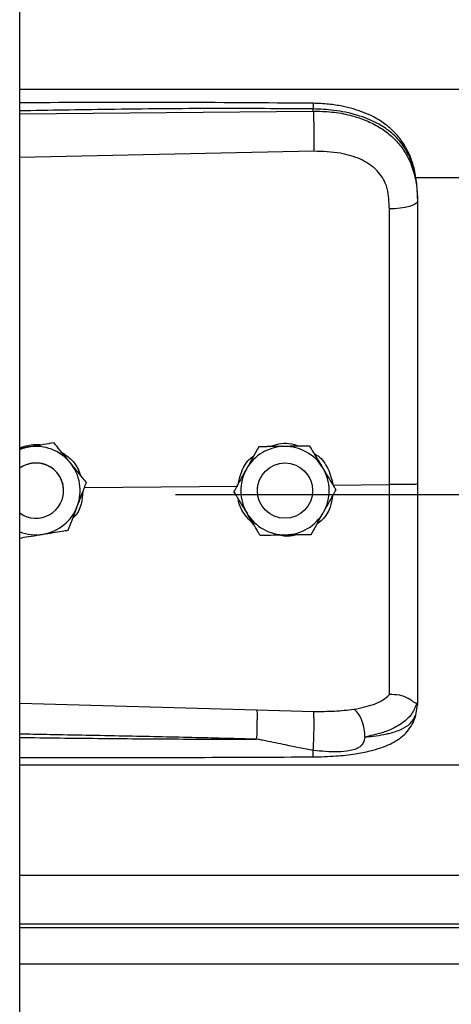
# Model space of a CAD drawing. Header units: inches. Extents: x 170 to 284, y 215 to 248.
# Tile 352 of 656: x 202.5003 to 202.5839, y 223.7688 to 223.9595. Entities that reach past the tile are written whole.
import ezdxf

# ---------------------------------------------------------------- set-up
doc = ezdxf.new("R2010")
doc.units = ezdxf.units.IN
doc.header["$LTSCALE"] = 0.25
doc.header["$MEASUREMENT"] = 0
doc.layers.add('RH FRONT OF HOOD', color=7, linetype='Continuous')

msp = doc.modelspace()

# ---------------------------------------------------------------- linework, layer by layer
at = {"layer": 'RH FRONT OF HOOD'}
for p, q in [((202.5003237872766, 220.1328032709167), (202.5003237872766, 224.3332527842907)), ((202.5003237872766, 223.9459768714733), (206.5326438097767, 223.9459768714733)), ((202.5003237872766, 223.9412285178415), (202.5571710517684, 223.9417652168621)), ((202.5571710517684, 223.9417652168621), (202.5571710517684, 223.9421765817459)), ((202.557267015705, 223.9339763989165), (202.5003237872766, 223.9327668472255)), ((202.5768719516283, 223.9289012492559), (206.4560926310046, 223.9289012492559)), ((202.5773665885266, 223.9248419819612), (202.5773665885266, 223.92435366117)), ((202.5020983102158, 223.8767005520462), (202.5003237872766, 223.8764116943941)), ((202.5069763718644, 223.8774966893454), (202.5060478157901, 223.8773455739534)), ((202.5069763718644, 223.8774950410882), (202.5069763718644, 223.8774966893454)), ((202.5466154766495, 223.8767369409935), (202.5466154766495, 223.8767385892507)), ((202.5564989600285, 223.8768852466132), (202.5564989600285, 223.8768868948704)), ((202.5553328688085, 223.8721658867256), (202.5562784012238, 223.8709958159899)), ((202.5562784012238, 223.8709958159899), (202.5564259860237, 223.8707321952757)), ((202.5128579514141, 223.8688579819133), (202.5425559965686, 223.8691422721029)), ((202.5132301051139, 223.8698402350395), (202.5132301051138, 223.8698418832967)), ((202.5463354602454, 223.868251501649), (202.5463733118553, 223.8688867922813)), ((202.5609953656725, 223.8693187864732), (202.5719089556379, 223.8694232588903)), ((202.5088241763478, 223.868250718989), (202.5088241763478, 223.8682515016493)), ((202.5304915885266, 223.8675087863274), (206.5024760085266, 223.8675087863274)), ((202.5418021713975, 223.8681034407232), (202.5418021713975, 223.8681050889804)), ((202.5463354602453, 223.8682515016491), (202.5463354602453, 223.8682507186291)), ((202.5570180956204, 223.8686869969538), (202.5570358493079, 223.8682515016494)), ((202.5570358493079, 223.8682507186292), (202.5570358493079, 223.8682515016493)), ((202.5615691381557, 223.8684000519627), (202.5615691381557, 223.8684017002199)), ((202.5003237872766, 223.8270951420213), (202.5462594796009, 223.8257633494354)), ((202.5773665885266, 223.8273005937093), (202.5773665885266, 223.8267717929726)), ((202.5462594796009, 223.8257633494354), (202.5572451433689, 223.8255012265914)), ((202.5770268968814, 223.8247866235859), (202.5773665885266, 223.8267717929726)), ((202.5003237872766, 223.815123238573), (206.5326438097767, 223.815123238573)), ((202.5003237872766, 223.7937442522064), (206.5326438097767, 223.7937442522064)), ((206.5326438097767, 223.7842589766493), (202.5003237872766, 223.7842589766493)), ((202.5003237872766, 223.7836196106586), (206.5326438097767, 223.7836196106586)), ((202.5003237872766, 223.7766014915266), (206.5326438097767, 223.7766014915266))]:
    msp.add_line(p, q, dxfattribs=at)
at = {"layer": 'RH FRONT OF HOOD', "flags": 128}
for points in [[(202.5773665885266, 223.92435366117), (202.577262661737, 223.9240579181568), (202.5769547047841, 223.9237730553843), (202.5764540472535, 223.9235095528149), (202.5757791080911, 223.9232771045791), (202.5749547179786, 223.9230842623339), (202.5740112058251, 223.9229381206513), (202.5729832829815, 223.9228440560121), (202.5719087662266, 223.9228055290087)], [(202.5003237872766, 223.8762110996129), (202.501007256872, 223.8764487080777), (202.5020983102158, 223.8767005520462)]]:
    msp.add_lwpolyline(points, dxfattribs=at)
at = {"layer": 'RH FRONT OF HOOD'}
msp.add_circle((202.5516856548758, 223.868250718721), 0.005350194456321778, dxfattribs=at)
for centre, radius, start, end in [((202.5034739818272, 223.8682515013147), 0.00856031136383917, 39.24773070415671, 99.24772960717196), ((202.5516856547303, 223.8682515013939), 0.008560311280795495, 90.85968127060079, 150.8596805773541), ((202.551685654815, 223.8682515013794), 0.00856031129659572, 30.8596826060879, 90.85968183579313), ((202.5034739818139, 223.8682515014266), 0.005350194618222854, 39.24773075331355, 126.0718980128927), ((202.5034739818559, 223.8682507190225), 0.005350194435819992, 300.0097421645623, 126.0718999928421), ((202.5034739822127, 223.8682515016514), 0.008560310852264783, 339.2477292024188, 39.24773059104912), ((202.5034739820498, 223.8682515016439), 0.005350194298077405, 5.903435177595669e-08, 39.24773054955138), ((202.5516856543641, 223.8682515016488), 0.008560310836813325, 150.8596808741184, 210.8596823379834), ((202.5516856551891, 223.8682515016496), 0.008560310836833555, 330.8596808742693, 30.85968233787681), ((202.5034739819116, 223.8682515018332), 0.008560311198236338, 279.2477290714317, 339.247728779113), ((202.5034739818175, 223.8682507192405), 0.005350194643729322, 233.9281021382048, 300.009741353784), ((202.5516856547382, 223.868251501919), 0.008560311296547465, 210.8596826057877, 270.8596818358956), ((202.5516856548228, 223.8682515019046), 0.008560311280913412, 270.8596812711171, 330.8596805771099), ((202.5034739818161, 223.8682515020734), 0.00856031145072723, 248.407675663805, 279.2477294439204)]:
    msp.add_arc(centre, radius, start, end, dxfattribs=at)
for points, knots in [([(202.5571524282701, 223.943268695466), (202.5479354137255, 223.9433366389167), (202.5298485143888, 223.9434699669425), (202.5109049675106, 223.9434126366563), (202.5011792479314, 223.9433598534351), (202.5003237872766, 223.943355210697)], [0, 0, 0, 0, 0.4865830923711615, 0.9548405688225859, 1, 1, 1, 1]), ([(202.5571522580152, 223.9432528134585), (202.5571534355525, 223.9432568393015), (202.5571574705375, 223.9432706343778), (202.5571626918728, 223.9431557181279), (202.5571693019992, 223.9428629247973), (202.5571703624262, 223.9424469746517), (202.5571710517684, 223.9421765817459)], [0, 0, 0, 0, 0.09787641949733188, 0.3353863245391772, 0.5679606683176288, 1, 1, 1, 1]), ([(202.5772801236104, 223.9268850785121), (202.5771611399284, 223.9279555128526), (202.5769457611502, 223.9298931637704), (202.576200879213, 223.9324117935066), (202.5753436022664, 223.9343215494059), (202.574268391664, 223.9360741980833), (202.5729533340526, 223.937662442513), (202.5714826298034, 223.938957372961), (202.5701089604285, 223.9399172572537), (202.568666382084, 223.9407487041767), (202.5662881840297, 223.9418158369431), (202.5633517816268, 223.942628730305), (202.560042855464, 223.9431571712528), (202.5581510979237, 223.9432301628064), (202.5571524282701, 223.943268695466)], [0, 0, 0, 0, 0.1084465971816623, 0.1963050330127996, 0.269182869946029, 0.3279968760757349, 0.4149595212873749, 0.4916410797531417, 0.53897604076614, 0.5941910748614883, 0.6694152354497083, 0.8148545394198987, 0.9022606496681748, 1, 1, 1, 1]), ([(202.5571710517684, 223.9421765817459), (202.5508652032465, 223.9422159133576), (202.5376261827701, 223.9422984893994), (202.518676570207, 223.9421173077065), (202.5060360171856, 223.9418963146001), (202.5003237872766, 223.9417964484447)], [0, 0, 0, 0, 0.3326703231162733, 0.6984356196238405, 1, 1, 1, 1]), ([(202.5773665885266, 223.9248419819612), (202.5773038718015, 223.9261984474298), (202.5771854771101, 223.9287591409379), (202.5762159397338, 223.9322501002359), (202.5749267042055, 223.934662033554), (202.5735628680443, 223.9363647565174), (202.5724799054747, 223.9374081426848), (202.571420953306, 223.9382366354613), (202.5704315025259, 223.9388965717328), (202.5691971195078, 223.9395916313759), (202.5676031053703, 223.9403173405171), (202.5649393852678, 223.9412253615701), (202.5614042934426, 223.9419852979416), (202.5584977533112, 223.9421166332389), (202.5571710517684, 223.9421765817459)], [0, 0, 0, 0, 0.1307156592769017, 0.2467609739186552, 0.3577928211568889, 0.4170971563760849, 0.4791482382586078, 0.5177152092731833, 0.5590896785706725, 0.6032945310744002, 0.6633484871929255, 0.7353692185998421, 0.8792082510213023, 1, 1, 1, 1]), ([(202.5571710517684, 223.9417652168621), (202.5571927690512, 223.9411893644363), (202.5572378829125, 223.9399931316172), (202.5572788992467, 223.9377680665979), (202.5572921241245, 223.9355906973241), (202.5572751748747, 223.934500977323), (202.557267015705, 223.9339763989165)], [0, 0, 0, 0, 0.2406941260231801, 0.4999999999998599, 0.7593058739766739, 1, 1, 1, 1]), ([(202.5571710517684, 223.9417652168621), (202.5583678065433, 223.9417335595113), (202.5608000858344, 223.9416692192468), (202.5641296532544, 223.941050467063), (202.5671080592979, 223.9401072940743), (202.5696396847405, 223.9388937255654), (202.5718852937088, 223.9373477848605), (202.573747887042, 223.9355125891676), (202.5752415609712, 223.9333774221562), (202.5764108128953, 223.9308228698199), (202.5772076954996, 223.9277465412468), (202.5773131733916, 223.9254942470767), (202.5773665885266, 223.92435366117)], [0, 0, 0, 0, 0.1094013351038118, 0.2223468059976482, 0.315179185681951, 0.4102231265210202, 0.5012749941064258, 0.5946006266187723, 0.6834485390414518, 0.7745330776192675, 0.8858211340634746, 1, 1, 1, 1]), ([(202.571483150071, 223.9267388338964), (202.5714831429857, 223.926738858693), (202.5713805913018, 223.927097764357), (202.5708853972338, 223.9285039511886), (202.5693493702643, 223.9307066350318), (202.5662823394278, 223.9326098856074), (202.5621661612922, 223.9338215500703), (202.559013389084, 223.93392120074), (202.557267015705, 223.9339763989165)], [0, 0, 0, 0, 4.497367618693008e-06, 0.06509473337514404, 0.261670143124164, 0.4753105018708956, 0.709365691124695, 1, 1, 1, 1]), ([(202.5719087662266, 223.9228055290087), (202.571838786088, 223.9241301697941), (202.5717688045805, 223.9254548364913), (202.5714831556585, 223.9267388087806), (202.571483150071, 223.9267388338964)], [0, 0, 0, 0, 0.999980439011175, 1, 1, 1, 1]), ([(202.5773665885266, 223.92435366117), (202.5773665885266, 223.9207234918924), (202.5773665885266, 223.9134525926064), (202.5773665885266, 223.9023718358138), (202.5773665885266, 223.8911892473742), (202.5773665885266, 223.8802205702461), (202.5773665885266, 223.8729727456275), (202.5773665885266, 223.8694929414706)], [0, 0, 0, 0, 0.2027568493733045, 0.4061035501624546, 0.60886041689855, 0.8122072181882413, 1, 1, 1, 1]), ([(202.5719089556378, 223.8694232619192), (202.5719089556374, 223.8694232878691), (202.5719088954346, 223.8728096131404), (202.5719088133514, 223.8798563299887), (202.5719087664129, 223.8905295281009), (202.5719087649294, 223.9014055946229), (202.5719087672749, 223.9121929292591), (202.571908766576, 223.9192679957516), (202.5719087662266, 223.9228055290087)], [0, 0, 0, 0, 1.439079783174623e-06, 0.1877923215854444, 0.3908439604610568, 0.5938956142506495, 0.796947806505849, 1, 1, 1, 1]), ([(202.5003237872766, 223.8765306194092), (202.5011614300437, 223.8768112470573), (202.5025706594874, 223.8772833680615), (202.5040437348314, 223.8771647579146), (202.5046412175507, 223.8771166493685)], [0, 0, 0, 0, 0.5943977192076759, 1, 1, 1, 1]), ([(202.5069763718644, 223.8774950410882), (202.506300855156, 223.8773849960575), (202.5049339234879, 223.877162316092), (202.5032688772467, 223.8768911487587), (202.5023156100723, 223.8767359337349), (202.5020983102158, 223.8767005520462)], [0, 0, 0, 0, 0.4299704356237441, 0.8700602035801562, 0.9999999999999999, 0.9999999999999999, 0.9999999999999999, 0.9999999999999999]), ([(202.5101032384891, 223.8736695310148), (202.5099795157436, 223.8738209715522), (202.5090118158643, 223.875005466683), (202.5079506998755, 223.8763042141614), (202.5070713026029, 223.8773805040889), (202.5069763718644, 223.8774966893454)], [0, 0, 0, 0, 0.1156468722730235, 0.9045342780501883, 1, 1, 1, 1]), ([(202.5101032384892, 223.8736673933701), (202.5099795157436, 223.8738188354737), (202.5090118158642, 223.8750033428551), (202.5079506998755, 223.8763022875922), (202.5070713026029, 223.8773788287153), (202.5069763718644, 223.8774950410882)], [0, 0, 0, 0, 0.115646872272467, 0.9045342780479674, 1, 1, 1, 1]), ([(202.5466154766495, 223.8767385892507), (202.5462822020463, 223.8761408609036), (202.5456078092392, 223.8749313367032), (202.5447863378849, 223.8734579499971), (202.5443160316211, 223.8726143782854), (202.5442088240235, 223.8724220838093)], [0, 0, 0, 0, 0.4299704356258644, 0.8700602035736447, 0.9999999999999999, 0.9999999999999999, 0.9999999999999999, 0.9999999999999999]), ([(202.5466154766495, 223.8767369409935), (202.5462822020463, 223.8761390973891), (202.5456078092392, 223.8749293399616), (202.5447863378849, 223.873455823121), (202.5443160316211, 223.8726122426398), (202.5442088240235, 223.8724199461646)], [0, 0, 0, 0, 0.4299704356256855, 0.8700602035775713, 0.9999999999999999, 0.9999999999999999, 0.9999999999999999, 0.9999999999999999]), ([(202.551557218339, 223.8768129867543), (202.5502851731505, 223.8767938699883), (202.5485886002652, 223.8767683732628), (202.5470103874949, 223.8767445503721), (202.5466154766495, 223.8767385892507)], [0, 0, 0, 0, 0.7497733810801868, 1, 1, 1, 1]), ([(202.551557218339, 223.8768108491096), (202.5502851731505, 223.8767917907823), (202.5485886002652, 223.8767663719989), (202.5470103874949, 223.8767428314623), (202.5466154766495, 223.8767369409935)], [0, 0, 0, 0, 0.7497733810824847, 0.9999999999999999, 0.9999999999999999, 0.9999999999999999, 0.9999999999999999]), ([(202.5487618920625, 223.8767709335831), (202.5493308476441, 223.8769841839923), (202.5505122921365, 223.8774270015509), (202.5525568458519, 223.8774820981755), (202.5538940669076, 223.8770752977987), (202.5546062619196, 223.8768586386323)], [0, 0, 0, 0, 0.3027399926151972, 0.6286439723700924, 1, 1, 1, 1]), ([(202.5564989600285, 223.8768868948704), (202.5558146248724, 223.8768766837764), (202.5544298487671, 223.8768560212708), (202.5527430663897, 223.8768307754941), (202.5517773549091, 223.876816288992), (202.551557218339, 223.8768129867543)], [0, 0, 0, 0, 0.4299704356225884, 0.8700602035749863, 1, 1, 1, 1]), ([(202.5564989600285, 223.8768852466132), (202.5558146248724, 223.876874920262), (202.5544298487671, 223.8768540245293), (202.5527430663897, 223.876828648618), (202.5517773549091, 223.8768141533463), (202.551557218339, 223.8768108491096)], [0, 0, 0, 0, 0.429970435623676, 0.8700602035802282, 0.9999999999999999, 0.9999999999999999, 0.9999999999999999, 0.9999999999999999]), ([(202.5590340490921, 223.872644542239), (202.5589337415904, 223.8728124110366), (202.5581491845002, 223.8741254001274), (202.5572888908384, 223.8755650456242), (202.5565759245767, 223.8767581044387), (202.5564989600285, 223.8768868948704)], [0, 0, 0, 0, 0.1156468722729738, 0.9045342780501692, 1, 1, 1, 1]), ([(202.5590340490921, 223.8726424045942), (202.5589337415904, 223.8728102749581), (202.5581491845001, 223.8741232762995), (202.5572888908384, 223.875563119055), (202.5565759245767, 223.8767564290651), (202.5564989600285, 223.8768852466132)], [0, 0, 0, 0, 0.1156468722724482, 0.9045342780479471, 1, 1, 1, 1]), ([(202.5082475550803, 223.8758007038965), (202.5088969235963, 223.8753729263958), (202.5103878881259, 223.874390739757), (202.5116895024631, 223.8726582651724), (202.5119654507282, 223.8714219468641), (202.512020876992, 223.871173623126)], [0, 0, 0, 0, 0.3814222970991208, 0.8757540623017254, 1, 1, 1, 1]), ([(202.5427198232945, 223.8697511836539), (202.5428822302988, 223.8705031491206), (202.5432611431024, 223.8722575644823), (202.5443905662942, 223.8740980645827), (202.5454303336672, 223.8748294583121), (202.545628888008, 223.8749691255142)], [0, 0, 0, 0, 0.3776771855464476, 0.8811610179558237, 1, 1, 1, 1]), ([(202.5573738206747, 223.8754228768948), (202.5576189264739, 223.8752750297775), (202.5587517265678, 223.8745917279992), (202.5602255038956, 223.8724923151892), (202.5607326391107, 223.8704017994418), (202.5609953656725, 223.8693187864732)], [0, 0, 0, 0, 0.1174426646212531, 0.5427821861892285, 1, 1, 1, 1]), ([(202.5132301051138, 223.8698418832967), (202.5129660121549, 223.8701651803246), (202.5119668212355, 223.8713883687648), (202.5108931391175, 223.87270263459), (202.5101032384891, 223.8736695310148)], [0, 0, 0, 0, 0.2643068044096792, 1, 1, 1, 1]), ([(202.5132301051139, 223.8698402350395), (202.5129660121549, 223.8701634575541), (202.5119668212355, 223.8713863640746), (202.5108931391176, 223.8727005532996), (202.5101032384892, 223.8736673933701)], [0, 0, 0, 0, 0.2643068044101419, 1, 1, 1, 1]), ([(202.5442088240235, 223.8724220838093), (202.54358933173, 223.8713108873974), (202.54276309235, 223.8698288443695), (202.541994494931, 223.8684500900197), (202.5418021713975, 223.8681050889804)], [0, 0, 0, 0, 0.7497733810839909, 1, 1, 1, 1]), ([(202.5442088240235, 223.8724199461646), (202.54358933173, 223.8713088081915), (202.54276309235, 223.8698268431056), (202.541994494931, 223.8684483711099), (202.5418021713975, 223.8681034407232)], [0, 0, 0, 0, 0.7497733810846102, 0.9999999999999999, 0.9999999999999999, 0.9999999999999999, 0.9999999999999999]), ([(202.5615691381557, 223.8684017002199), (202.5613550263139, 223.8687600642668), (202.5605449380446, 223.8701159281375), (202.5596744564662, 223.8715727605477), (202.5590340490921, 223.872644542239)], [0, 0, 0, 0, 0.2643068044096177, 1, 1, 1, 1]), ([(202.5615691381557, 223.8684000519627), (202.5613550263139, 223.8687583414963), (202.5605449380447, 223.8701139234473), (202.5596744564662, 223.8715706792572), (202.5590340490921, 223.8726424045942)], [0, 0, 0, 0, 0.2643068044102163, 1, 1, 1, 1]), ([(202.5114789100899, 223.8652183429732), (202.5119296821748, 223.8664080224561), (202.5125308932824, 223.8679947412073), (202.513090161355, 223.8694708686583), (202.5132301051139, 223.8698402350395)], [0, 0, 0, 0, 0.7497733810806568, 1, 1, 1, 1]), ([(202.5719087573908, 223.8287326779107), (202.5719087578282, 223.8289953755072), (202.5719087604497, 223.8305698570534), (202.5719087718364, 223.8340012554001), (202.5719088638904, 223.8396025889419), (202.5719091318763, 223.8460424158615), (202.5719094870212, 223.8532684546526), (202.5719097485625, 223.8611432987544), (202.5719097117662, 223.8666712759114), (202.5719096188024, 223.8694232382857), (202.5719096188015, 223.8694232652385)], [0, 0, 0, 0, 0.03155846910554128, 0.1891461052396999, 0.3467338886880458, 0.5043277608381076, 0.6619226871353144, 0.8309600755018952, 0.9999983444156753, 1, 1, 1, 1]), ([(202.5773665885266, 223.8694929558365), (202.5772853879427, 223.8694815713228), (202.5771229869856, 223.8694588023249), (202.5758701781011, 223.8694308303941), (202.5740727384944, 223.8694148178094), (202.5726306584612, 223.8694204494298), (202.5719096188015, 223.8694232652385)], [0, 0, 0, 0, 0.2500007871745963, 0.5000009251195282, 0.750000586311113, 1, 1, 1, 1]), ([(202.5773665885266, 223.8694929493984), (202.5773665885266, 223.8664556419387), (202.5773665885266, 223.8602802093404), (202.5773665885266, 223.8514932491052), (202.5773665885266, 223.8433266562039), (202.5773665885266, 223.8367466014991), (202.5773665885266, 223.8313619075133), (202.5773665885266, 223.8286613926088), (202.5773665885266, 223.8273005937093)], [0, 0, 0, 0, 0.1870908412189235, 0.3803918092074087, 0.5558755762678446, 0.7364481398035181, 0.8671952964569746, 1, 1, 1, 1]), ([(202.5125641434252, 223.8680825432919), (202.5124880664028, 223.8672568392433), (202.5123259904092, 223.8654977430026), (202.5114771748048, 223.8636897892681), (202.5106929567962, 223.86298909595), (202.5106041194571, 223.8629097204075)], [0, 0, 0, 0, 0.439592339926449, 0.9365162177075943, 1, 1, 1, 1]), ([(202.5443372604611, 223.8638605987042), (202.5442369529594, 223.8640284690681), (202.5434523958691, 223.8653414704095), (202.5425921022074, 223.8667813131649), (202.5418791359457, 223.867974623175), (202.5418021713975, 223.8681034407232)], [0, 0, 0, 0, 0.1156468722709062, 0.9045342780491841, 0.9999999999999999, 0.9999999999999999, 0.9999999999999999, 0.9999999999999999]), ([(202.5608892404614, 223.8671804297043), (202.5607771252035, 223.8664671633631), (202.5605144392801, 223.8647959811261), (202.5593601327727, 223.8628732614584), (202.5582254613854, 223.8620218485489), (202.5578606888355, 223.8617481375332)], [0, 0, 0, 0, 0.3356490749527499, 0.7864254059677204, 1, 1, 1, 1]), ([(202.5591624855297, 223.8640830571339), (202.5597819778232, 223.8651942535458), (202.5606082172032, 223.8666762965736), (202.5613768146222, 223.8680550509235), (202.5615691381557, 223.8684000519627)], [0, 0, 0, 0, 0.7497733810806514, 1, 1, 1, 1]), ([(202.509727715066, 223.8605969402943), (202.5099702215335, 223.8612368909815), (202.5104609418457, 223.8625318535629), (202.5110586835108, 223.8641093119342), (202.5114009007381, 223.865012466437), (202.5114789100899, 223.8652183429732)], [0, 0, 0, 0, 0.4299704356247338, 0.8700602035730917, 1, 1, 1, 1]), ([(202.5456180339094, 223.8617172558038), (202.5449669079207, 223.862379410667), (202.5436188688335, 223.8637502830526), (202.5427172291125, 223.8656211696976), (202.5426726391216, 223.8666341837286), (202.5426720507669, 223.8666475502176)], [0, 0, 0, 0, 0.4797011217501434, 0.9931347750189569, 1, 1, 1, 1]), ([(202.5468723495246, 223.8596182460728), (202.5466582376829, 223.8599765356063), (202.5458481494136, 223.8613321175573), (202.5449776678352, 223.8627888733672), (202.5443372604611, 223.8638605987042)], [0, 0, 0, 0, 0.2643068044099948, 1, 1, 1, 1]), ([(202.5567558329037, 223.8597665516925), (202.5570891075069, 223.8603642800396), (202.557763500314, 223.86157380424), (202.5585849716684, 223.863047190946), (202.5590552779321, 223.8638907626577), (202.5591624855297, 223.8640830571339)], [0, 0, 0, 0, 0.4299704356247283, 0.8700602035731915, 1, 1, 1, 1]), ([(202.5003237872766, 223.8590657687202), (202.5008835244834, 223.8591568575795), (202.5021352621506, 223.8593605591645), (202.5036792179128, 223.8596118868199), (202.5046323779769, 223.8597670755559), (202.5048496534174, 223.8598024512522)], [0, 0, 0, 0, 0.3844201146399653, 0.8596768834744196, 1, 1, 1, 1]), ([(202.5048496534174, 223.8598024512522), (202.5061053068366, 223.8600069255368), (202.5077800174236, 223.8602796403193), (202.5093378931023, 223.8605334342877), (202.509727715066, 223.8605969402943)], [0, 0, 0, 0, 0.7497733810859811, 1, 1, 1, 1]), ([(202.5468723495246, 223.8596182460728), (202.5475566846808, 223.8596284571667), (202.5489414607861, 223.8596491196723), (202.5506282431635, 223.859674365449), (202.5515939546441, 223.8596888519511), (202.5518140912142, 223.8596921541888)], [0, 0, 0, 0, 0.4299704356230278, 0.8700602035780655, 1, 1, 1, 1]), ([(202.5539583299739, 223.8597244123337), (202.5538644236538, 223.8596878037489), (202.5530900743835, 223.8593859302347), (202.5517940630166, 223.8593269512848), (202.5506860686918, 223.8595795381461), (202.550292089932, 223.8596693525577)], [0, 0, 0, 0, 0.08167163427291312, 0.6734623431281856, 1, 1, 1, 1]), ([(202.5518140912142, 223.8596921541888), (202.5530861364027, 223.8597112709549), (202.554782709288, 223.8597367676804), (202.5563609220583, 223.8597605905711), (202.5567558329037, 223.8597665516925)], [0, 0, 0, 0, 0.7497733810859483, 1, 1, 1, 1]), ([(202.5650745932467, 223.8259086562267), (202.566448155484, 223.8261965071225), (202.5685325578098, 223.8266333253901), (202.5707083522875, 223.8276740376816), (202.5715073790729, 223.8283793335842), (202.5719087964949, 223.8287336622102)], [0, 0, 0, 0, 0.4901989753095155, 0.7438846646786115, 1, 1, 1, 1]), ([(202.5771737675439, 223.8270500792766), (202.5768981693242, 223.8263280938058), (202.5763321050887, 223.8248451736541), (202.5742792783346, 223.8230118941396), (202.5712910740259, 223.8214538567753), (202.5685640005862, 223.820830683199), (202.5671641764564, 223.8205108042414)], [0, 0, 0, 0, 0.2305257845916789, 0.4734878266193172, 0.7297379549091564, 1, 1, 1, 1]), ([(202.5771695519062, 223.8270502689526), (202.5771204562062, 223.8270417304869), (202.5770196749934, 223.8270242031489), (202.5767280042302, 223.8272104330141), (202.5762625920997, 223.8275412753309), (202.5753863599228, 223.8281213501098), (202.5739071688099, 223.8287394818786), (202.5725663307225, 223.8287355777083), (202.5719087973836, 223.828733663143)], [0, 0, 0, 0, 0.1136768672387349, 0.2333502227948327, 0.3620694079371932, 0.5019163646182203, 0.755744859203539, 1, 1, 1, 1]), ([(202.5773665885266, 223.8273005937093), (202.5773665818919, 223.8272993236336), (202.5773665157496, 223.8272866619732), (202.5773593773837, 223.827182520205), (202.5772609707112, 223.8271041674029), (202.5771732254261, 223.8270343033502)], [0, 0, 0, 0, 0.01193493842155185, 0.118981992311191, 1, 1, 1, 1]), ([(202.546259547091, 223.8257633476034), (202.5462661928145, 223.8255245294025), (202.5462764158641, 223.8251571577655), (202.5462743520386, 223.824295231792), (202.5462667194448, 223.8235204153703), (202.5462524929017, 223.8226599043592), (202.5462275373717, 223.8215004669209), (202.5462011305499, 223.8206570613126), (202.5461839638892, 223.8201087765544)], [0, 0, 0, 0, 0.2394514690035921, 0.3683457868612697, 0.4999761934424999, 0.631610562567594, 0.7605158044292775, 0.9999999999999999, 0.9999999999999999, 0.9999999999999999, 0.9999999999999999]), ([(202.5571597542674, 223.8179307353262), (202.5571757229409, 223.8181713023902), (202.5572094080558, 223.8186787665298), (202.5572542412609, 223.8196888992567), (202.5572912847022, 223.8208763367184), (202.5573140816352, 223.8221482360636), (202.5573192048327, 223.8233517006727), (202.5573067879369, 223.8243476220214), (202.5572816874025, 223.8250869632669), (202.5572568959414, 223.8253679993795), (202.5572451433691, 223.8255012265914)], [0, 0, 0, 0, 0.1098512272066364, 0.2317256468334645, 0.3631776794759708, 0.4999999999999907, 0.6368223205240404, 0.7682743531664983, 0.8901487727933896, 1, 1, 1, 1]), ([(202.5572451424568, 223.8255012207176), (202.5585972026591, 223.8254939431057), (202.5612992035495, 223.8254793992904), (202.5638058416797, 223.8257638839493), (202.5650581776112, 223.8259060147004)], [0, 0, 0, 0, 0.5003922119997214, 1, 1, 1, 1]), ([(202.5671636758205, 223.8205075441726), (202.567138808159, 223.8210375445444), (202.5670871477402, 223.8221385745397), (202.5666114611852, 223.8238010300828), (202.5659067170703, 223.8251890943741), (202.5653435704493, 223.8256745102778), (202.565072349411, 223.8259082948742)], [0, 0, 0, 0, 0.2405618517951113, 0.4997464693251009, 0.7590693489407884, 1, 1, 1, 1]), ([(202.5571140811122, 223.816677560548), (202.5586021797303, 223.816713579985), (202.5613833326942, 223.8167808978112), (202.565118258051, 223.8172039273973), (202.5679935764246, 223.8177632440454), (202.5700949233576, 223.8183717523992), (202.5716777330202, 223.8189799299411), (202.5730534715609, 223.8196752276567), (202.5743254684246, 223.8205580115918), (202.5754526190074, 223.8216328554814), (202.5764664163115, 223.8230517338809), (202.5768210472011, 223.8241537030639), (202.5770099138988, 223.8247405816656)], [0, 0, 0, 0, 0.1696911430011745, 0.3171409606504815, 0.4424359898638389, 0.5384364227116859, 0.6083291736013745, 0.684095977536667, 0.7426779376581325, 0.8151683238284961, 0.9015637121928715, 1, 1, 1, 1]), ([(202.5671652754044, 223.8205090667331), (202.5677115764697, 223.8205661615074), (202.5690165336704, 223.8207025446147), (202.570415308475, 223.8209306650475), (202.5713702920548, 223.8211245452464), (202.5726036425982, 223.8214023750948), (202.5742899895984, 223.8219685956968), (202.5761097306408, 223.8230940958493), (202.5767152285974, 223.8242114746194), (202.5770268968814, 223.8247866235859)], [0, 0, 0, 0, 0.1091879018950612, 0.260818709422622, 0.307798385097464, 0.3355235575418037, 0.5627886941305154, 0.7749539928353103, 1, 1, 1, 1]), ([(202.5461838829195, 223.8201064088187), (202.5422838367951, 223.8202056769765), (202.5340137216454, 223.8204161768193), (202.5209017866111, 223.8206983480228), (202.5099538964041, 223.8209109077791), (202.502937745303, 223.8210389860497), (202.5007627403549, 223.8210770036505), (202.5003237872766, 223.8210846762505)], [0, 0, 0, 0, 0.2551597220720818, 0.5410705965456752, 0.8577348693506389, 0.9712884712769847, 1, 1, 1, 1]), ([(202.5003237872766, 223.8204396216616), (202.5029214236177, 223.820407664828), (202.5079874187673, 223.8203453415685), (202.5155515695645, 223.820264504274), (202.5232037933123, 223.8201952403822), (202.5309617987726, 223.8201436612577), (202.5386843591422, 223.8201106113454), (202.5437212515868, 223.8201077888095), (202.5461838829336, 223.8201064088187)], [0, 0, 0, 0, 0.169941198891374, 0.3314248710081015, 0.4948424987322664, 0.6705311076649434, 0.8389164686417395, 1, 1, 1, 1]), ([(202.5571597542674, 223.8179307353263), (202.55537895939, 223.8182768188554), (202.5523238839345, 223.818870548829), (202.5488879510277, 223.8195905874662), (202.5471497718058, 223.819947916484), (202.5466522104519, 223.8200491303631), (202.5465016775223, 223.8200751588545), (202.5464513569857, 223.8200838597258)], [0, 0, 0, 0, 0.5022803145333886, 0.861696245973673, 0.9584272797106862, 0.9861029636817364, 1, 1, 1, 1]), ([(202.5671650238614, 223.8205058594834), (202.567090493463, 223.8201355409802), (202.5669865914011, 223.819619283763), (202.5666148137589, 223.8190219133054), (202.5661941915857, 223.8185890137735), (202.5653904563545, 223.8181444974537), (202.5639131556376, 223.8177829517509), (202.561152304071, 223.8175428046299), (202.5587555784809, 223.8177756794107), (202.5571597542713, 223.8179307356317)], [0, 0, 0, 0, 0.1001269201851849, 0.1395859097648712, 0.1897135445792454, 0.2582342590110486, 0.369735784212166, 0.5803479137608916, 1, 1, 1, 1]), ([(202.5571140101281, 223.8166994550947), (202.5571147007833, 223.8166925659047), (202.5571212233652, 223.8166275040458), (202.5571321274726, 223.8168172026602), (202.5571462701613, 223.8171440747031), (202.5571549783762, 223.8175766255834), (202.5571589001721, 223.8178674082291), (202.5571597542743, 223.8179307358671)], [0, 0, 0, 0, 0.03436730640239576, 0.3245665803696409, 0.6210149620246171, 0.9174633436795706, 0.9999999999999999, 0.9999999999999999, 0.9999999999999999, 0.9999999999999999]), ([(202.5003237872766, 223.816540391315), (202.5039899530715, 223.8165410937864), (202.5154624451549, 223.8165432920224), (202.5343932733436, 223.8165711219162), (202.5496564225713, 223.8166426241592), (202.557114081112, 223.8166775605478)], [0, 0, 0, 0, 0.1936599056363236, 0.6060178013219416, 0.9999999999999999, 0.9999999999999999, 0.9999999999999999, 0.9999999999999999])]:
    msp.add_open_spline(points, degree=3, knots=knots, dxfattribs=at)

doc.saveas('drawing.dxf')
